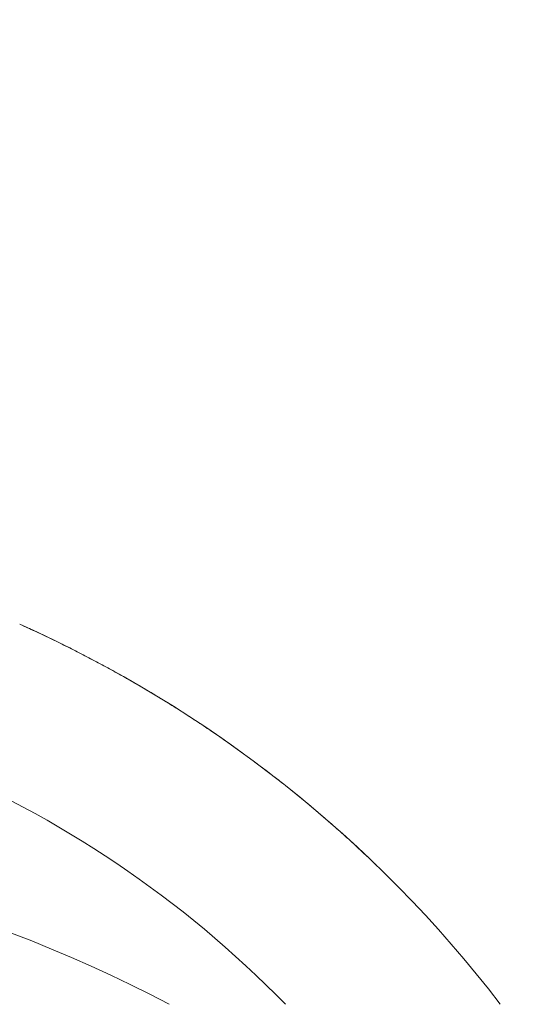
# Model space of a CAD drawing. Header units: millimetres. Extents: x 25069 to 61396, y 8621 to 21558.
# Tile 545 of 656: x 57340 to 57371, y 15471 to 15532. Entities that reach past the tile are written whole.
import ezdxf

# ---------------------------------------------------------------- set-up
doc = ezdxf.new("R2010")
doc.units = ezdxf.units.MM
doc.layers.add('10', color=7, linetype='Continuous')
doc.layers.add('dim', color=84, linetype='Continuous', lineweight=9)
doc.dimstyles.get("Standard").update_dxf_attribs({"dimtxt": 15, "dimasz": 5, "dimexe": 8, "dimexo": 5, "dimgap": 3, "dimtad": 0, "dimzin": 0, "dimdsep": 46, "dimtxsty": 'Standard', "dimblk": 'CLOSEDBLANK', "dimcen": 2, "dimclrd": 4, "dimclre": 3, "dimadec": 0, "dimazin": 0, "dimtfac": 1, "dimtofl": 0, "dimtmove": 0, "dimatfit": 3, "dimldrblk": 'CLOSEDBLANK', "dimfxl": 0, "dimtolj": 1, "dimtzin": 0, "dimarcsym": 0})

# ---------------------------------------------------------------- blocks, each defined once
blk = doc.blocks.new('_ClosedBlank')
at = {"color": 0, "linetype": 'ByBlock', "lineweight": -2}
for p, q in [((-1, 0.1667), (0, 0)), ((-1, 0.1667), (-1, -0.1667)), ((0, 0), (-1, -0.1667))]:
    blk.add_line(p, q, dxfattribs=at)
blk = doc.blocks.new('*D31')
at = {"layer": 'Defpoints', "color": 0, "lineweight": 18}
for p in [(58166.05, 15613.011), (57309.05, 15399.378), (58166.05, 15399.372)]:
    blk.add_point(p, dxfattribs=at)
at = {"layer": 'dim', "color": 3, "lineweight": -2}
for p, q in [((57309.05, 15419.378), (57309.05, 15633.011)), ((58166.05, 15419.372), (58166.05, 15633.011))]:
    blk.add_line(p, q, dxfattribs=at)
at = {"layer": 'dim', "color": 4, "lineweight": -3}
for p, q in [((57319.05, 15613.011), (57474.217, 15613.011)), ((58156.05, 15613.011), (58000.884, 15613.011))]:
    blk.add_line(p, q, dxfattribs=at)
at = {"layer": 'dim', "color": 4, "lineweight": -3, "xscale": 10, "yscale": 10, "zscale": 10, "rotation": 180}
blk.add_blockref('_ClosedBlank', (57309.05, 15613.011), dxfattribs=at)
at = {"layer": 'dim', "color": 4, "lineweight": -3, "xscale": 10, "yscale": 10, "zscale": 10}
blk.add_blockref('_ClosedBlank', (58166.05, 15613.011), dxfattribs=at)
at = {"layer": 'dim', "color": 0, "lineweight": 18, "insert": (57737.55, 15613.011), "char_height": 100, "attachment_point": 5}
blk.add_mtext('\\A1;857.00', dxfattribs=at)

msp = doc.modelspace()

# ---------------------------------------------------------------- linework, layer by layer
at = {"layer": '10', "color": 7, "linetype": 'Continuous', "lineweight": 20}
for centre, radius, start, end in [((57309.05, 15424.872), 76.5, 37.43389, 65.9404), ((57309.05, 15424.872), 66.5, 44.36729, 137.22783), ((57309.05, 15394.872), 86.5, 62.17714, 117.77252)]:
    msp.add_arc(centre, radius, start, end, dxfattribs=at)
msp.add_rational_spline([(57362.136, 15479.955), (57355.723, 15486.136), (57348.412, 15491.043), (57340.48, 15494.617)], [0.932239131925, 0.944956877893, 0.967543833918, 1], degree=3, dxfattribs=at)

# ---------------------------------------------------------------- dimensions: what is measured, and where the dimension line sits
at = {"layer": 'dim', "lineweight": 18}
dim = msp.add_linear_dim(base=(58166.05, 15613.011), p1=(57309.05, 15399.378), p2=(58166.05, 15399.372), dimstyle='Standard', override={"dimscale": 2, "dimtxt": 50, "dimexe": 10, "dimexo": 10, "dimgap": 15, "dimlwd": 65533}, dxfattribs=at)
dim.commit()
dim.dimension.update_dxf_attribs({"geometry": '*D31', "text_midpoint": (57737.55, 15613.011)})

doc.saveas('drawing.dxf')
